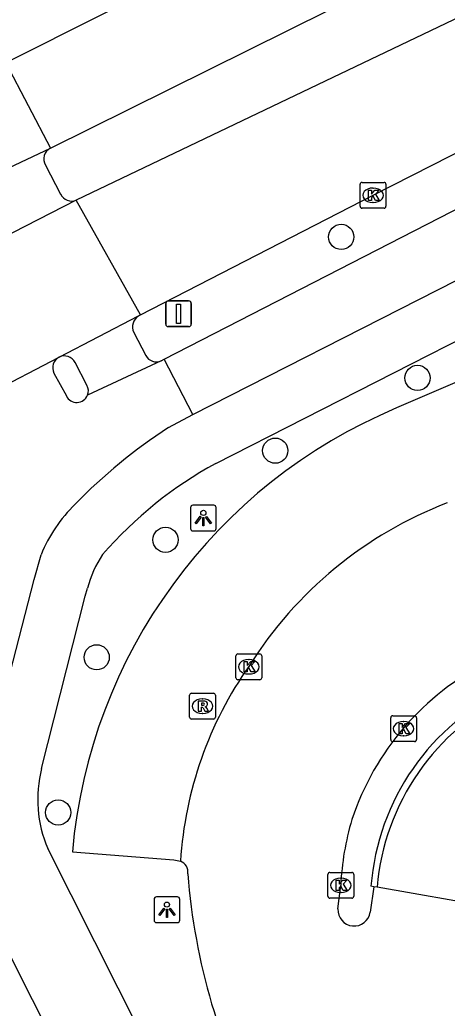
# Model space of a CAD drawing. Extents: x 158838 to 160074, y 386376 to 387776.
# Drawn here: x 159464.76 to 159481.35, y 386957.45 to 386995.8 of the extents above; entities that cross this region are included whole.
import ezdxf

# ---------------------------------------------------------------- set-up
doc = ezdxf.new("R2010")
doc.units = 0
for name, color, linetype in [('IMGEO_Boom', 7, 'Continuous'), ('IMGEO_Fietspad_gesloten', 7, 'Continuous'), ('IMGEO_Fietspad_open', 7, 'Continuous'), ('IMGEO_Kolk', 7, 'Continuous'), ('IMGEO_Lichtpunt', 7, 'Continuous'), ('IMGEO_Muur', 7, 'Continuous'), ('IMGEO_Parkeervlak_open', 7, 'Continuous'), ('IMGEO_Rijbaan_lokaal_gesloten', 7, 'Continuous'), ('IMGEO_Rijbaan_lokaal_open', 7, 'Continuous'), ('IMGEO_Rioolput', 7, 'Continuous'), ('IMGEO_Verkeersbordpaal', 7, 'Continuous'), ('IMGEO_Voetpad_open', 7, 'Continuous')]:
    doc.layers.add(name, color=color, linetype=linetype)

msp = doc.modelspace()

# ---------------------------------------------------------------- linework, layer by layer
at = {"layer": 'IMGEO_Boom'}
for centre in [(159477.234, 386987.378), (159480.195, 386981.907), (159474.673, 386979.085), (159470.413, 386975.624), (159467.742, 386971.067), (159466.246, 386965.044)]:
    msp.add_circle(centre, 0.489, dxfattribs=at)
at = {"layer": 'IMGEO_Fietspad_gesloten'}
for points in [[(159470.367, 386982.632), (159500, 386997.852), (159503.991, 386999.902), (159504.177, 387000)], [(159471.468, 386980.489), (159500, 386995.002), (159505.284, 386997.69)], [(159471.468, 386980.489), (159470.367, 386982.632)]]:
    msp.add_lwpolyline(points, dxfattribs=at)
at = {"layer": 'IMGEO_Fietspad_open'}
for points in [[(159470.25, 386982.573), (159467.386, 386981.239)], [(159470.25, 386982.573), (159470.367, 386982.632)], [(159466.083, 386982.095), (159466.565, 386981.207)], [(159470.526, 386979.98), (159471.468, 386980.489)], [(159462.643, 386963.374), (159463.078, 386965.356), (159463.312, 386966.329), (159463.549, 386967.301), (159465.318, 386974.088), (159465.585, 386975.049)]]:
    msp.add_lwpolyline(points, dxfattribs=at)
for centre, radius, start, end in [((159466.494, 386982.306), 0.462, 117.6144, 207.1311), ((159466.968, 386981.405), 0.449, 206.1493, 338.3149), ((159482.193, 386962.084), 21.364, 123.1006, 135.6967), ((159471.003, 386972.818), 5.86, 134.3936, 157.62)]:
    msp.add_arc(centre, radius, start, end, dxfattribs=at)
at = {"layer": 'IMGEO_Kolk'}
for p, q in [((159477.968, 386988.567), (159477.968, 386989.419)), ((159478.043, 386989.493), (159478.895, 386989.493)), ((159478.456, 386989.273), (159478.481, 386989.273)), ((159478.969, 386989.419), (159478.969, 386988.567)), ((159478.895, 386988.493), (159478.043, 386988.493)), ((159478.479, 386988.713), (159478.454, 386988.713)), ((159473.22, 386971.199), (159474.072, 386971.199)), ((159473.145, 386970.273), (159473.145, 386971.125)), ((159473.633, 386970.979), (159473.658, 386970.979)), ((159474.146, 386971.125), (159474.146, 386970.273)), ((159473.656, 386970.419), (159473.631, 386970.419)), ((159474.072, 386970.199), (159473.22, 386970.199)), ((159479.156, 386967.872), (159479.156, 386968.724)), ((159479.231, 386968.798), (159480.083, 386968.798)), ((159479.644, 386968.578), (159479.669, 386968.578)), ((159480.157, 386968.724), (159480.157, 386967.872)), ((159480.083, 386967.798), (159479.231, 386967.798)), ((159479.667, 386968.018), (159479.642, 386968.018)), ((159476.791, 386962.72), (159477.643, 386962.72)), ((159476.716, 386961.794), (159476.716, 386962.646)), ((159477.204, 386962.5), (159477.229, 386962.5)), ((159477.717, 386962.646), (159477.717, 386961.794)), ((159477.227, 386961.94), (159477.202, 386961.94)), ((159477.643, 386961.72), (159476.791, 386961.72))]:
    msp.add_line(p, q, dxfattribs=at)
for points in [[(159477.968, 386988.567), (159477.968, 386989.419)], [(159478.043, 386989.493), (159478.895, 386989.493)], [(159478.289, 386989.193), (159478.412, 386989.193), (159478.412, 386989.042), (159478.542, 386989.193), (159478.706, 386989.193), (159478.56, 386989.042), (159478.713, 386988.793), (159478.561, 386988.793), (159478.476, 386988.957), (159478.412, 386988.89), (159478.412, 386988.793), (159478.289, 386988.793), (159478.289, 386989.193)], [(159478.969, 386989.419), (159478.969, 386988.567)], [(159478.895, 386988.493), (159478.043, 386988.493)], [(159473.22, 386971.199), (159474.072, 386971.199)], [(159473.145, 386970.273), (159473.145, 386971.125)], [(159473.466, 386970.899), (159473.589, 386970.899), (159473.589, 386970.748), (159473.719, 386970.899), (159473.883, 386970.899), (159473.737, 386970.748), (159473.89, 386970.499), (159473.738, 386970.499), (159473.653, 386970.663), (159473.589, 386970.596), (159473.589, 386970.499), (159473.466, 386970.499), (159473.466, 386970.899)], [(159474.146, 386971.125), (159474.146, 386970.273)], [(159474.072, 386970.199), (159473.22, 386970.199)], [(159479.156, 386967.872), (159479.156, 386968.724)], [(159479.231, 386968.798), (159480.083, 386968.798)], [(159479.477, 386968.498), (159479.6, 386968.498), (159479.6, 386968.347), (159479.73, 386968.498), (159479.894, 386968.498), (159479.748, 386968.347), (159479.901, 386968.098), (159479.749, 386968.098), (159479.664, 386968.262), (159479.6, 386968.195), (159479.6, 386968.098), (159479.477, 386968.098), (159479.477, 386968.498)], [(159480.157, 386968.724), (159480.157, 386967.872)], [(159480.083, 386967.798), (159479.231, 386967.798)], [(159476.791, 386962.72), (159477.643, 386962.72)], [(159476.716, 386961.794), (159476.716, 386962.646)], [(159477.037, 386962.42), (159477.16, 386962.42), (159477.16, 386962.269), (159477.29, 386962.42), (159477.454, 386962.42), (159477.308, 386962.269), (159477.461, 386962.02), (159477.309, 386962.02), (159477.224, 386962.184), (159477.16, 386962.117), (159477.16, 386962.02), (159477.037, 386962.02), (159477.037, 386962.42)], [(159477.717, 386962.646), (159477.717, 386961.794)], [(159477.643, 386961.72), (159476.791, 386961.72)]]:
    msp.add_lwpolyline(points, dxfattribs=at)
for centre, start, end in [((159478.045, 386989.417), 91.552, 178.448), ((159478.045, 386989.417), 91.552, 178.448), ((159478.893, 386989.417), 1.552, 88.448), ((159478.893, 386989.417), 1.552, 88.448), ((159478.045, 386988.569), 181.552, 268.448), ((159478.045, 386988.569), 181.552, 268.448), ((159478.893, 386988.569), 271.552, 358.448), ((159478.893, 386988.569), 271.552, 358.448), ((159473.222, 386971.123), 91.552, 178.448), ((159473.222, 386971.123), 91.552, 178.448), ((159474.07, 386971.123), 1.552, 88.448), ((159474.07, 386971.123), 1.552, 88.448), ((159473.222, 386970.275), 181.552, 268.448), ((159473.222, 386970.275), 181.552, 268.448), ((159474.07, 386970.275), 271.552, 358.448), ((159474.07, 386970.275), 271.552, 358.448), ((159479.233, 386968.722), 91.552, 178.448), ((159479.233, 386968.722), 91.552, 178.448), ((159480.081, 386968.722), 1.552, 88.448), ((159480.081, 386968.722), 1.552, 88.448), ((159479.233, 386967.874), 181.552, 268.448), ((159479.233, 386967.874), 181.552, 268.448), ((159480.081, 386967.874), 271.552, 358.448), ((159480.081, 386967.874), 271.552, 358.448), ((159476.793, 386962.644), 91.552, 178.448), ((159476.793, 386962.644), 91.552, 178.448), ((159477.641, 386962.644), 1.552, 88.448), ((159477.641, 386962.644), 1.552, 88.448), ((159476.793, 386961.796), 181.552, 268.448), ((159476.793, 386961.796), 181.552, 268.448), ((159477.641, 386961.796), 271.552, 358.448), ((159477.641, 386961.796), 271.552, 358.448)]:
    msp.add_arc(centre, 0.0765, start, end, dxfattribs=at)
for centre, major_axis, ratio, start_param, end_param in [((159478.455, 386988.993), (-0.387, 0.002), 0.722429, 4.712389, 7.853982), ((159478.48, 386988.993), (-0.39, 0.002), 0.717154, 1.570796, 4.712389), ((159473.632, 386970.699), (-0.387, 0.002), 0.722429, 4.712389, 7.853982), ((159473.657, 386970.699), (-0.39, 0.002), 0.717154, 1.570796, 4.712389), ((159479.643, 386968.298), (-0.387, 0.002), 0.722429, 4.712389, 7.853982), ((159479.668, 386968.298), (-0.39, 0.002), 0.717154, 1.570796, 4.712389), ((159477.203, 386962.22), (-0.387, 0.002), 0.722429, 4.712389, 7.853982), ((159477.228, 386962.22), (-0.39, 0.002), 0.717154, 1.570796, 4.712389)]:
    msp.add_ellipse(centre, major_axis=major_axis, ratio=ratio, start_param=start_param, end_param=end_param, dxfattribs=at)
at = {"layer": 'IMGEO_Lichtpunt'}
for p, q in [((159472.285, 386976.968), (159471.477, 386976.968)), ((159472.285, 386976.968), (159471.477, 386976.968)), ((159471.383, 386976.873), (159471.383, 386976.066)), ((159471.383, 386976.873), (159471.383, 386976.066)), ((159472.379, 386976.066), (159472.379, 386976.873)), ((159472.379, 386976.066), (159472.379, 386976.873)), ((159471.477, 386975.972), (159472.285, 386975.972)), ((159471.477, 386975.972), (159472.285, 386975.972)), ((159469.971, 386961.675), (159469.971, 386960.868)), ((159469.971, 386961.675), (159469.971, 386960.868)), ((159470.873, 386961.77), (159470.065, 386961.77)), ((159470.873, 386961.77), (159470.065, 386961.77)), ((159470.967, 386960.868), (159470.967, 386961.675)), ((159470.967, 386960.868), (159470.967, 386961.675)), ((159470.065, 386960.774), (159470.873, 386960.774)), ((159470.065, 386960.774), (159470.873, 386960.774))]:
    msp.add_line(p, q, dxfattribs=at)
for points in [[(159471.757, 386976.537), (159471.796, 386976.509), (159471.608, 386976.247), (159471.57, 386976.274), (159471.757, 386976.537)], [(159471.969, 386976.509), (159472.007, 386976.536), (159472.194, 386976.274), (159472.155, 386976.246), (159471.969, 386976.509)], [(159471.859, 386976.489), (159471.906, 386976.489), (159471.906, 386976.167), (159471.859, 386976.167), (159471.859, 386976.489)], [(159470.345, 386961.339), (159470.384, 386961.311), (159470.196, 386961.049), (159470.158, 386961.076), (159470.345, 386961.339)], [(159470.447, 386961.291), (159470.494, 386961.291), (159470.494, 386960.969), (159470.447, 386960.969), (159470.447, 386961.291)], [(159470.557, 386961.311), (159470.595, 386961.338), (159470.782, 386961.076), (159470.743, 386961.048), (159470.557, 386961.311)]]:
    msp.add_lwpolyline(points, dxfattribs=at)
for centre in [(159471.882, 386976.671), (159470.47, 386961.473)]:
    msp.add_circle(centre, 0.0994, dxfattribs=at)
for centre, start, end in [((159471.477, 386976.873), 90, 180), ((159471.477, 386976.873), 90, 180), ((159472.285, 386976.873), 0, 90), ((159472.285, 386976.873), 0, 90), ((159471.477, 386976.066), 180, 270), ((159471.477, 386976.066), 180, 270), ((159472.285, 386976.066), 270, 0), ((159472.285, 386976.066), 270, 360), ((159470.065, 386961.675), 90, 180), ((159470.065, 386961.675), 90, 180), ((159470.873, 386961.675), 0, 90), ((159470.873, 386961.675), 0, 90), ((159470.065, 386960.868), 180, 270), ((159470.065, 386960.868), 180, 270), ((159470.873, 386960.868), 270, 0), ((159470.873, 386960.868), 270, 360)]:
    msp.add_arc(centre, 0.0946, start, end, dxfattribs=at)
at = {"layer": 'IMGEO_Muur'}
for points in [[(159478.506, 386962.167), (159478.389, 386962.183)], [(159478.629, 386962.15), (159478.506, 386962.167)]]:
    msp.add_lwpolyline(points, dxfattribs=at)
for centre, radius, start, end in [((159487.631, 386961.463), 9.27, 114.8331, 175.5445), ((159487.736, 386961.386), 9.139, 115.2487, 175.2031)]:
    msp.add_arc(centre, radius, start, end, dxfattribs=at)
at = {"layer": 'IMGEO_Parkeervlak_open'}
for points in [[(159495.037, 386982.903), (159494.845, 386983.132), (159493.354, 386986.736), (159479.384, 386980.742)], [(159466.798, 386963.516), (159470.736, 386963.213), (159470.995, 386963.156)]]:
    msp.add_lwpolyline(points, dxfattribs=at)
msp.add_arc((159487.352, 386961.709), 20.634, 112.717, 174.9763, dxfattribs=at)
at = {"layer": 'IMGEO_Rijbaan_lokaal_gesloten'}
for points in [[(159500, 387012.171), (159499.008, 387011.77), (159488.977, 387006.731), (159475.81, 387000), (159471.674, 386997.886), (159464.216, 386994.127)], [(159465.952, 386990.826), (159484.456, 387000), (159499.27, 387007.345), (159500, 387007.682), (159504.791, 387009.706)], [(159506.555, 387007.488), (159501.961, 387005.543), (159500, 387004.606), (159490.366, 387000), (159466.95, 386988.806)], [(159469.441, 386984.349), (159478.468, 386988.994), (159495.8, 386997.815), (159500, 386999.942), (159500.114, 387000), (159503.135, 387001.53)], [(159464.216, 386994.127), (159465.952, 386990.826)], [(159462.945, 386989.41), (159465.952, 386990.826)], [(159466.95, 386988.806), (159463.998, 386987.292)], [(159469.441, 386984.349), (159466.95, 386988.806)], [(159466.28, 386982.715), (159469.365, 386984.31)], [(159469.365, 386984.31), (159469.441, 386984.349)], [(159463.538, 386981.296), (159466.28, 386982.715)], [(159472.128, 386944.168), (159470.857, 386946.682), (159470.693, 386947.006), (159470.129, 386948.104), (159462.786, 386962.626)], [(159483.044, 386961.37), (159478.629, 386962.15)]]:
    msp.add_lwpolyline(points, dxfattribs=at)
at = {"layer": 'IMGEO_Rijbaan_lokaal_open'}
for points in [[(159477.108, 386961.307), (159477.216, 386962.219)], [(159478.506, 386962.167), (159478.358, 386961.177)]]:
    msp.add_lwpolyline(points, dxfattribs=at)
for centre, radius, start, end in [((159487.03, 386962.328), 15.791, 111.0856, 147.7908), ((159487.685, 386961.443), 10.574, 116.7493, 161.6635), ((159485.754, 386962.221), 14.789, 144.8042, 176.3758), ((159487.815, 386961.736), 10.61, 163.3853, 177.3915), ((159470.835, 386962.739), 0.447, 350.8599, 69.0084), ((159495.882, 386964.593), 24.681, 184.4737, 208.3111), ((159477.736, 386961.268), 0.629, 176.4048, 351.7204)]:
    msp.add_arc(centre, radius, start, end, dxfattribs=at)
at = {"layer": 'IMGEO_Rioolput'}
for p, q in [((159471.425, 386969.671), (159472.277, 386969.671)), ((159471.35, 386968.745), (159471.35, 386969.597)), ((159471.838, 386969.451), (159471.863, 386969.451)), ((159472.351, 386969.597), (159472.351, 386968.745)), ((159471.861, 386968.891), (159471.836, 386968.891)), ((159472.277, 386968.671), (159471.425, 386968.671))]:
    msp.add_line(p, q, dxfattribs=at)
for points in [[(159471.425, 386969.671), (159472.277, 386969.671)], [(159471.35, 386968.745), (159471.35, 386969.597)], [(159471.939, 386969.369), (159471.687, 386969.371), (159471.687, 386968.971)], [(159471.865, 386969.29), (159471.811, 386969.29), (159471.811, 386969.209)], [(159472.351, 386969.597), (159472.351, 386968.745)], [(159471.687, 386968.971), (159471.811, 386968.971), (159471.811, 386969.133), (159471.822, 386969.133)], [(159471.811, 386969.209), (159471.863, 386969.209)], [(159471.869, 386969.104), (159471.94, 386968.971), (159472.08, 386968.971), (159472.015, 386969.097)], [(159472.277, 386968.671), (159471.425, 386968.671)]]:
    msp.add_lwpolyline(points, dxfattribs=at)
for centre, radius, start, end in [((159471.427, 386969.595), 0.0765, 91.552, 178.448), ((159471.427, 386969.595), 0.0765, 91.552, 178.448), ((159472.275, 386969.595), 0.0765, 1.552, 88.448), ((159472.275, 386969.595), 0.0765, 1.552, 88.448), ((159471.871, 386969.194), 0.0964, 77.0061, 93.1865), ((159471.885, 386969.251), 0.0378, 276.6634, 79.6772), ((159471.938, 386969.259), 0.109, 350.3612, 89.416), ((159471.936, 386969.259), 0.112, 277.5842, 350.9817), ((159471.821, 386969.08), 0.0533, 26.0293, 88.6989), ((159471.847, 386969.398), 0.19, 274.7715, 282.9687), ((159471.92, 386969.044), 0.108, 29.5134, 73.7905), ((159471.427, 386968.747), 0.0765, 181.552, 268.448), ((159471.427, 386968.747), 0.0765, 181.552, 268.448), ((159472.275, 386968.747), 0.0765, 271.552, 358.448), ((159472.275, 386968.747), 0.0765, 271.552, 358.448)]:
    msp.add_arc(centre, radius, start, end, dxfattribs=at)
for centre, major_axis, ratio, start_param, end_param in [((159471.837, 386969.171), (-0.387, 0.002), 0.722429, 4.712389, 7.853982), ((159471.862, 386969.171), (-0.39, 0.002), 0.717154, 1.570796, 4.712389)]:
    msp.add_ellipse(centre, major_axis=major_axis, ratio=ratio, start_param=start_param, end_param=end_param, dxfattribs=at)
at = {"layer": 'IMGEO_Verkeersbordpaal'}
for p, q in [((159470.422, 386983.998), (159470.422, 386984.798)), ((159470.422, 386984.798), (159470.422, 386983.998)), ((159470.522, 386984.898), (159471.312, 386984.898)), ((159471.312, 386984.898), (159470.522, 386984.898)), ((159471.412, 386984.798), (159471.412, 386983.998)), ((159471.412, 386983.998), (159471.412, 386984.798)), ((159471.312, 386983.898), (159470.522, 386983.898)), ((159470.522, 386983.898), (159471.312, 386983.898))]:
    msp.add_line(p, q, dxfattribs=at)
msp.add_lwpolyline([(159470.842, 386984.773), (159470.992, 386984.773), (159470.992, 386984.023), (159470.842, 386984.023), (159470.842, 386984.773)], dxfattribs=at)
for centre, start, end in [((159470.522, 386984.798), 90, 180), ((159470.522, 386984.798), 90, 180), ((159471.312, 386984.798), 0, 90), ((159471.312, 386984.798), 360, 90), ((159470.522, 386983.998), 180, 270), ((159470.522, 386983.998), 180, 270), ((159471.312, 386983.998), 270, 0), ((159471.312, 386983.998), 270, 0)]:
    msp.add_arc(centre, 0.1, start, end, dxfattribs=at)
at = {"layer": 'IMGEO_Voetpad_open'}
for points in [[(159472.365, 386978.59), (159500, 386992.659), (159506.154, 386995.792)], [(159465.757, 386990.16), (159466.343, 386989.043)], [(159469.18, 386983.675), (159469.644, 386982.771)], [(159467.364, 386981.62), (159466.91, 386982.505)], [(159465.603, 386966.754), (159467.293, 386973.435), (159467.389, 386973.744)], [(159474.943, 386945.593), (159465.841, 386963.646)]]:
    msp.add_lwpolyline(points, dxfattribs=at)
for centre, radius, start, end in [((159466.162, 386990.403), 0.473, 116.4447, 210.916), ((159466.77, 386989.24), 0.47, 204.7479, 292.5963), ((159469.63, 386983.888), 0.498, 122.1575, 205.3568), ((159466.482, 386982.272), 0.487, 28.6223, 114.5078), ((159470.057, 386983.01), 0.477, 209.9989, 293.8133), ((159466.975, 386981.406), 0.444, 337.8647, 28.7448), ((159479.976, 386964.646), 15.886, 118.6267, 139.0862), ((159471.271, 386972.797), 3.996, 145.6739, 166.2872), ((159470.349, 386965.554), 4.896, 165.8157, 202.9422)]:
    msp.add_arc(centre, radius, start, end, dxfattribs=at)

doc.saveas('drawing.dxf')
